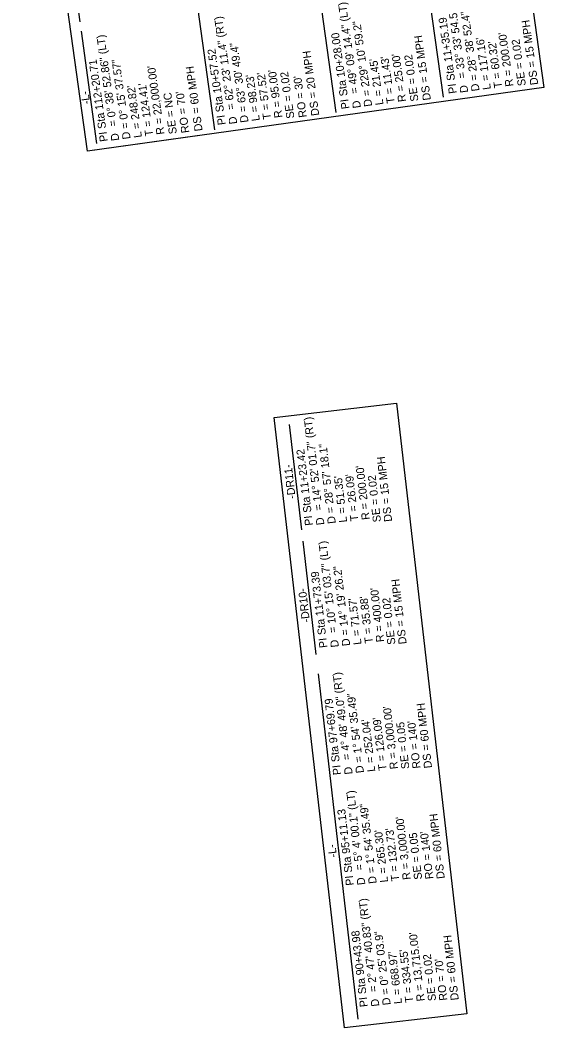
# Model space of a CAD drawing. Extents: x 472216 to 481979, y 489069 to 507339.
# Drawn here: x 477522 to 477981, y 495767 to 496648 of the extents above; entities that cross this region are included whole.
import ezdxf

# ---------------------------------------------------------------- set-up
doc = ezdxf.new("R2010")
doc.units = 0
doc.layers.add('Exist Horizontal Alignment Point', color=7, linetype='Continuous')
doc.layers.add('Prop Rem of Exist Asph Pvmt', color=7, linetype='Continuous')

msp = doc.modelspace()

# ---------------------------------------------------------------- linework, layer by layer
at = {"layer": 'Exist Horizontal Alignment Point'}
for points in [[(477581, 496533.88), (477522.1, 496957.12), (477834.84, 497000.65), (477847.32, 496910.94), (477934.43, 496923.06), (477980.85, 496589.53)], [(477806.22, 495766.71), (477744.65, 496300.75), (477851.89, 496313.11), (477913.47, 495779.08)]]:
    msp.add_lwpolyline(points, close=True, dxfattribs=at)
msp.add_lwpolyline([(477677.06, 496547.25), (477581, 496533.88), (477533.19, 496877.44)], dxfattribs=at)
at = {"layer": 'Prop Rem of Exist Asph Pvmt'}
for p, q in [((477892.86, 496581.03), (477847.28, 496908.56)), ((477692.61, 496552.35), (477649.18, 496864.39)), ((477574.64, 496646.77), (477545.7, 496854.7)), ((477798.8, 496567.57), (477770.65, 496769.88)), ((477589.42, 496540.55), (477575.76, 496638.7)), ((477768.82, 496202.51), (477758.18, 496294.72)), ((477781.39, 496093.46), (477769.96, 496192.56)), ((477818.17, 495774.43), (477783.36, 496076.36))]:
    msp.add_line(p, q, dxfattribs=at)

# ---------------------------------------------------------------- texts
for s, rotation, p in [('= 33%%d 33\' 54.5" (RT)', 97.92268, (477912.59, 496597.91)), ('= 49%%d 09\' 14.4" (LT)', 97.92268, (477818.54, 496584.44)), ('= 62%%d 23\' 11.4" (RT)', 97.92268, (477710.23, 496570.47)), ('PI Sta 11+35.19', 97.92268, (477904.66, 496584.51)), ('D = 28%%d 38\' 52.4"', 97.92268, (477924.56, 496586.6)), ('D = 229%%d 10\' 59.2"', 97.92268, (477830.5, 496573.13)), ('DS = 15 MPH', 97.92268, (477976, 496592.05)), ('= 0%%d 38\' 52.86" (LT)', 97.92268, (477606.93, 496555.87)), ('PI Sta 10+28.00', 97.92268, (477810.6, 496571.04)), ('DS = 15 MPH', 97.92268, (477881.95, 496578.59)), ("R = 200.00'", 97.92268, (477954.28, 496590.73)), ('D = 63%%d 30\' 49.4"', 97.92268, (477722.2, 496559.16)), ("L = 117.16'", 97.92268, (477934.47, 496587.98)), ("T = 60.32'", 97.92268, (477944.37, 496589.35)), ('SE = 0.02', 97.92268, (477965.11, 496591.2)), ('PI Sta 10+57.52', 97.92268, (477702.3, 496557.07)), ('DS = 20 MPH', 97.92268, (477784.18, 496565.11)), ("T = 11.43'", 97.92268, (477850.31, 496575.89)), ("R = 25.00'", 97.92268, (477860.22, 496577.27)), ('SE = 0.02', 97.92268, (477871.05, 496577.74)), ('PI Sta 112+20.71', 97.92268, (477599, 496542.48)), ('D = 0%%d 15\' 37.57"', 97.92268, (477618.9, 496544.56)), ("R = 22,000.00'", 97.92268, (477648.61, 496548.7)), ('DS = 60 MPH', 97.92268, (477681.94, 496551.63)), ("L = 21.45'", 97.92268, (477840.41, 496574.51)), ("L = 98.23'", 97.92268, (477732.1, 496560.54)), ("T = 57.52'", 97.92268, (477742.01, 496561.92)), ("R = 95.00'", 97.92268, (477751.91, 496563.3)), ('SE = 0.02', 97.92268, (477762.39, 496562.75)), ("RO = 30'", 97.92268, (477773.28, 496563.59)), ("L = 248.82'", 97.92268, (477628.81, 496545.94)), ("T = 124.41'", 97.92268, (477638.71, 496547.32)), ('D', 97.92268, (477914.66, 496585.22)), ('-L-', 97.92268, (477583.48, 496575.17)), ('SE = NC', 97.92268, (477659.44, 496549.17)), ("RO = 70'", 97.92268, (477670.34, 496550.02)), ('D', 97.92268, (477820.6, 496571.76)), ('D', 97.92268, (477712.29, 496557.79)), ('D', 97.92268, (477609, 496543.19)), ('= 14%%d 52\' 01.7" (RT)', 96.57729, (477786.89, 496219.68)), ('PI Sta 11+23.42', 96.57729, (477778.64, 496206.47)), ('D = 28%%d 57\' 18.1"', 96.57729, (477798.59, 496208.1)), ('DS = 15 MPH', 96.57729, (477848, 496209.86)), ('-DR11-', 96.57729, (477763.43, 496230.03)), ("R = 200.00'", 96.57729, (477828.39, 496211.53)), ("L = 51.35'", 96.57729, (477808.52, 496209.24)), ("T = 26.09'", 96.57729, (477818.46, 496210.39)), ('SE = 0.02', 96.57729, (477838.2, 496209.51)), ('D', 96.57729, (477788.66, 496206.95)), ('= 10%%d 15\' 03.7" (LT)', 96.57729, (477799.55, 496112.7)), ('PI Sta 11+73.39', 96.57729, (477791.3, 496099.5)), ('D = 14%%d 19\' 26.2"', 96.57729, (477811.25, 496101.12)), ('DS = 15 MPH', 96.57729, (477860.68, 496102.71)), ('-DR10-', 96.57729, (477775.92, 496121.76)), ("R = 400.00'", 96.57729, (477841.05, 496104.55)), ("L = 71.57'", 96.57729, (477821.18, 496102.26)), ("T = 35.88'", 96.57729, (477831.11, 496103.41)), ('SE = 0.02', 96.57729, (477850.88, 496102.36)), ('D', 96.57729, (477801.31, 496099.97)), ('= 4%%d 48\' 49.0" (RT)', 96.57729, (477811.58, 496001.52)), ('PI Sta 97+69.79', 96.57729, (477803.33, 495988.31)), ('D = 1%%d 54\' 35.49"', 96.57729, (477823.28, 495989.93)), ("R = 3,000.00'", 96.57729, (477853.08, 495993.37)), ('DS = 60 MPH', 96.57729, (477882.91, 495994.19)), ("L = 252.04'", 96.57729, (477833.21, 495991.08)), ("T = 126.09'", 96.57729, (477843.15, 495992.22)), ('SE = 0.05', 96.57729, (477863.1, 495993.6)), ("RO = 140'", 96.57729, (477872.9, 495993.96)), ('D', 96.57729, (477813.35, 495988.79)), ('= 5%%d 4\' 00.1" (LT)', 96.57729, (477822.74, 495904.77)), ('PI Sta 95+11.13', 96.57729, (477814.49, 495891.56)), ('D = 1%%d 54\' 35.49"', 96.57729, (477834.44, 495893.18)), ("R = 3,000.00'", 96.57729, (477864.24, 495896.62)), ('DS = 60 MPH', 96.57729, (477894.07, 495897.44)), ("L = 265.30'", 96.57729, (477844.37, 495894.32)), ("T = 132.73'", 96.57729, (477854.3, 495895.47)), ('SE = 0.05', 96.57729, (477874.25, 495896.85)), ("RO = 140'", 96.57729, (477884.05, 495897.2)), ('-L-', 96.57729, (477799.62, 495916.17)), ('D', 96.57729, (477824.5, 495892.03)), ('= 2%%d 47\' 40.83" (RT)', 96.57729, (477834.99, 495798.48)), ('PI Sta 90+43.98', 96.57729, (477826.74, 495785.28)), ('D = 0%%d 25\' 03.9"', 96.57729, (477846.69, 495786.9)), ("R = 13,715.00'", 96.57729, (477876.49, 495790.33)), ('DS = 60 MPH', 96.57729, (477906.32, 495791.16)), ("L = 668.97'", 96.57729, (477856.62, 495788.04)), ("T = 334.55'", 96.57729, (477866.56, 495789.19)), ('SE = 0.02', 96.57729, (477886.51, 495790.57)), ("RO = 70'", 96.57729, (477896.31, 495790.92)), ('D', 96.57729, (477836.76, 495785.75))]:
    msp.add_text(s, height=7, rotation=rotation, dxfattribs=at).set_placement(p)

doc.saveas('drawing.dxf')
